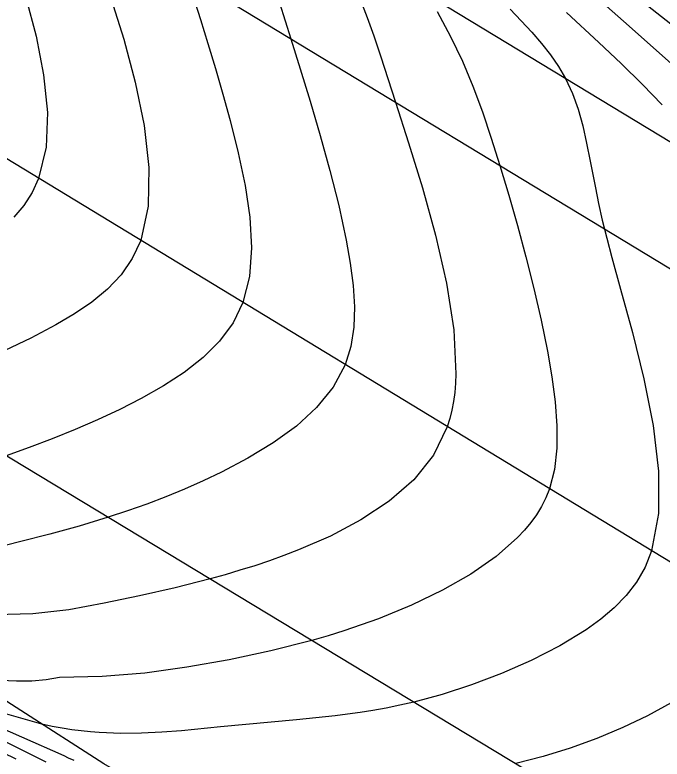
# Model space of a CAD drawing. Extents: x 2356077 to 2359823, y 225951 to 227822.
# Drawn here: x 2356677.38 to 2356705.55, y 227243.13 to 227275.54 of the extents above; entities that cross this region are included whole.
import ezdxf

# ---------------------------------------------------------------- set-up
doc = ezdxf.new("R2010")
doc.units = 0
for name, color, linetype in [('DTM Contours Major', 7, 'Continuous'), ('DTM Contours Minor', 7, 'Continuous'), ('Exist DTM Crownline', 7, 'Continuous'), ('Exist Roads EOP', 7, 'Continuous'), ('PH Exist DTM Breakline', 7, 'Continuous')]:
    doc.layers.add(name, color=color, linetype=linetype)

msp = doc.modelspace()

# ---------------------------------------------------------------- linework, layer by layer
at = {"layer": 'DTM Contours Major'}
for points in [[(2356702.602, 227277.773), (2356706.13, 227274.991)], [(2356692.416, 227276.179), (2356692.711, 227275.431), (2356692.997, 227274.631), (2356693.289, 227273.759), (2356693.942, 227271.731), (2356694.512, 227269.964), (2356695.115, 227268.009), (2356695.688, 227265.946), (2356696.165, 227263.855), (2356696.483, 227261.816), (2356696.576, 227259.91), (2356696.559, 227259.497), (2356696.525, 227259.094), (2356696.473, 227258.703), (2356696.403, 227258.324), (2356696.313, 227257.957), (2356696.202, 227257.601), (2356695.599, 227256.371), (2356694.738, 227255.294), (2356693.67, 227254.356), (2356692.443, 227253.542), (2356691.11, 227252.841), (2356689.721, 227252.237), (2356689.09, 227251.993), (2356688.456, 227251.765), (2356687.819, 227251.551), (2356687.177, 227251.349), (2356686.529, 227251.157), (2356685.873, 227250.975), (2356684.353, 227250.588), (2356682.809, 227250.237), (2356681.261, 227249.917), (2356679.73, 227249.626), (2356678.155, 227249.448), (2356676.501, 227249.408)], [(2356677.44, 227243.125), (2356675.721, 227243.954)]]:
    msp.add_lwpolyline(points, dxfattribs=at)
at = {"layer": 'DTM Contours Minor'}
for points in [[(2356684.845, 227277.25), (2356685.453, 227275.334), (2356685.777, 227274.294), (2356686.105, 227273.209), (2356686.43, 227272.089), (2356686.746, 227270.942), (2356687.104, 227269.528), (2356687.402, 227268.114), (2356687.607, 227266.728), (2356687.682, 227265.397), (2356687.594, 227264.148), (2356687.307, 227263.009), (2356686.875, 227262.123), (2356686.288, 227261.329), (2356685.571, 227260.615), (2356684.748, 227259.97), (2356683.843, 227259.382), (2356682.878, 227258.838), (2356681.942, 227258.36), (2356680.98, 227257.908), (2356680, 227257.482), (2356679.006, 227257.08), (2356678.005, 227256.699), (2356677.002, 227256.339)], [(2356702.139, 227276.811), (2356703.87, 227275.264), (2356706.73, 227272.725)], [(2356681.561, 227276.278), (2356682.116, 227274.479), (2356682.617, 227272.603), (2356683.004, 227270.719), (2356683.214, 227268.897), (2356683.186, 227267.205), (2356682.86, 227265.713), (2356682.49, 227264.923), (2356682.001, 227264.22), (2356681.407, 227263.593), (2356680.725, 227263.029), (2356679.971, 227262.513), (2356679.159, 227262.034), (2356678.072, 227261.463), (2356676.945, 227260.925)], [(2356677.857, 227276.313), (2356678.299, 227274.616), (2356678.63, 227272.924), (2356678.795, 227271.292), (2356678.74, 227269.772), (2356678.412, 227268.417), (2356678.125, 227267.806), (2356677.761, 227267.244), (2356677.325, 227266.725)], [(2356688.903, 227276.059), (2356689.394, 227274.491), (2356689.799, 227273.189), (2356690.231, 227271.777), (2356690.669, 227270.291), (2356691.09, 227268.765), (2356691.474, 227267.235), (2356691.799, 227265.734), (2356691.977, 227264.729), (2356692.102, 227263.759), (2356692.157, 227262.828), (2356692.128, 227261.939), (2356691.999, 227261.097), (2356691.754, 227260.305), (2356691.232, 227259.327), (2356690.512, 227258.439), (2356689.63, 227257.633), (2356688.622, 227256.901), (2356687.525, 227256.236), (2356686.374, 227255.631), (2356685.574, 227255.248), (2356684.766, 227254.889), (2356683.949, 227254.551), (2356683.122, 227254.234), (2356682.285, 227253.937), (2356681.438, 227253.657), (2356680.176, 227253.277), (2356678.902, 227252.927), (2356677.63, 227252.6), (2356676.371, 227252.289)], [(2356695.754, 227275.68), (2356696.347, 227274.599), (2356696.863, 227273.521), (2356697.319, 227272.433), (2356697.731, 227271.321), (2356698.116, 227270.172), (2356698.491, 227268.972), (2356698.873, 227267.691), (2356699.253, 227266.36), (2356699.62, 227264.997), (2356699.966, 227263.62), (2356700.282, 227262.245), (2356700.559, 227260.89), (2356700.754, 227259.769), (2356700.899, 227258.685), (2356700.976, 227257.647), (2356700.971, 227256.663), (2356700.868, 227255.743), (2356700.649, 227254.897), (2356700.493, 227254.504), (2356700.305, 227254.129), (2356700.087, 227253.771), (2356699.839, 227253.427), (2356699.563, 227253.095), (2356699.26, 227252.772), (2356698.327, 227251.952), (2356697.232, 227251.187), (2356695.997, 227250.479), (2356694.648, 227249.829), (2356693.208, 227249.24), (2356691.7, 227248.713), (2356691.009, 227248.497), (2356690.308, 227248.293), (2356688.526, 227247.836), (2356686.701, 227247.448), (2356684.861, 227247.127), (2356683.033, 227246.872), (2356681.18, 227246.732), (2356679.322, 227246.687), (2356678.739, 227246.581), (2356678.116, 227246.519), (2356677.442, 227246.515), (2356676.758, 227246.544)], [(2356698.944, 227275.783), (2356699.421, 227275.285), (2356699.875, 227274.791), (2356700.301, 227274.296), (2356700.693, 227273.797), (2356701.044, 227273.287), (2356701.35, 227272.763), (2356701.653, 227272.109), (2356701.897, 227271.426), (2356702.097, 227270.71), (2356702.267, 227269.959), (2356702.424, 227269.171), (2356702.646, 227268.01), (2356702.787, 227267.322), (2356702.948, 227266.594), (2356703.039, 227266.212), (2356703.14, 227265.811), (2356703.363, 227264.967), (2356703.741, 227263.599), (2356704.258, 227261.7), (2356704.755, 227259.691), (2356705.158, 227257.653), (2356705.397, 227255.669), (2356705.401, 227253.822), (2356705.097, 227252.193), (2356704.811, 227251.483), (2356704.438, 227250.84), (2356703.987, 227250.255), (2356703.465, 227249.72), (2356702.881, 227249.225), (2356702.242, 227248.762), (2356701.094, 227248.056), (2356699.856, 227247.417), (2356698.565, 227246.849), (2356697.259, 227246.357), (2356695.972, 227245.943), (2356694.744, 227245.611), (2356694.129, 227245.47), (2356693.538, 227245.35), (2356692.965, 227245.248), (2356692.406, 227245.16), (2356691.859, 227245.083), (2356691.319, 227245.015), (2356690.473, 227244.919), (2356689.633, 227244.833), (2356686.325, 227244.526), (2356684.634, 227244.363), (2356683.773, 227244.298), (2356682.893, 227244.256), (2356681.988, 227244.248), (2356681.051, 227244.284), (2356680.663, 227244.314), (2356680.266, 227244.354), (2356679.859, 227244.406), (2356679.439, 227244.472), (2356679.005, 227244.553), (2356678.555, 227244.651), (2356676.826, 227245.137)], [(2356701.393, 227275.638), (2356702.793, 227274.332), (2356703.767, 227273.417), (2356704.7, 227272.512), (2356705.561, 227271.621)], [(2356679.963, 227243.069), (2356679.718, 227243.175), (2356679.525, 227243.269), (2356670.289, 227247.334)], [(2356705.948, 227245.572), (2356704.923, 227245.013), (2356703.841, 227244.498), (2356702.713, 227244.029), (2356701.552, 227243.61), (2356700.37, 227243.243), (2356699.179, 227242.93)], [(2356678.745, 227242.999), (2356676.283, 227244.209)]]:
    msp.add_lwpolyline(points, dxfattribs=at)
at = {"layer": 'Exist DTM Crownline'}
msp.add_lwpolyline([(2357542.756, 226741.609), (2357459.889, 226792.427), (2357374.177, 226844.74), (2357291.426, 226895.083), (2357208.118, 226946.275), (2357125.882, 226996.539), (2357045.017, 227045.595), (2356966.337, 227093.498), (2356883.413, 227143.712), (2356799.704, 227194.618), (2356722.637, 227241.528), (2356636.765, 227293.74), (2356553.053, 227344.465), (2356470.397, 227394.758), (2356383.201, 227447.638), (2356299.889, 227498.478), (2356223.248, 227545.375)], dxfattribs=at)
at = {"layer": 'Exist Roads EOP'}
for points in [[(2357548.158, 226751.097), (2357465.654, 226801.744), (2357379.741, 226854.27), (2357296.317, 226905.048), (2357214.489, 226955.136), (2357131.706, 227005.719), (2357050.471, 227054.837), (2356971.347, 227103.361), (2356888.766, 227153.021), (2356805.008, 227204.071), (2356729.232, 227250.322), (2356641.873, 227303.321), (2356558.204, 227353.943), (2356475.441, 227404.348), (2356389.192, 227456.864), (2356305.906, 227507.596), (2356229.771, 227554.142)], [(2357548.158, 226751.097), (2357551.518, 226748.955), (2357539.932, 226730.044), (2357536.732, 226732.588), (2357457.094, 226780.918), (2357368.575, 226834.971), (2357285.95, 226885.112), (2357202.56, 226936.462), (2357119.743, 226986.718), (2357040.047, 227034.838), (2356959.55, 227083.993), (2356876.77, 227134.388), (2356794.33, 227184.148), (2356716.529, 227232.438), (2356632.17, 227283.448), (2356547.589, 227334.799), (2356465.16, 227384.805), (2356376.528, 227438.798), (2356293.908, 227488.913), (2356217.843, 227535.566)]]:
    msp.add_lwpolyline(points, dxfattribs=at)
at = {"layer": 'PH Exist DTM Breakline'}
for points in [[(2356855.847, 227178.772), (2356834.49, 227192.255), (2356810.399, 227206.967), (2356788.735, 227220.136), (2356766.278, 227233.766), (2356744.171, 227246.698), (2356720.307, 227261.266), (2356695.176, 227276.508), (2356674.936, 227288.289), (2356652.397, 227302.228), (2356630.481, 227315.802), (2356612.536, 227326.207), (2356593.177, 227338.498), (2356576.924, 227348.664), (2356557.519, 227360.393), (2356536.799, 227373.48)], [(2356874.006, 227127.776), (2356827.187, 227157.253), (2356798.45, 227174.201), (2356773.903, 227189.099), (2356754.358, 227199.973), (2356736.653, 227209.957), (2356718.488, 227220.641), (2356700.429, 227231.907), (2356681.257, 227242.915), (2356663.176, 227254.535), (2356644.166, 227266.793), (2356622.923, 227279.772), (2356610.333, 227287.071), (2356602.922, 227291.069), (2356601.494, 227294.51)]]:
    msp.add_lwpolyline(points, dxfattribs=at)

doc.saveas('drawing.dxf')
